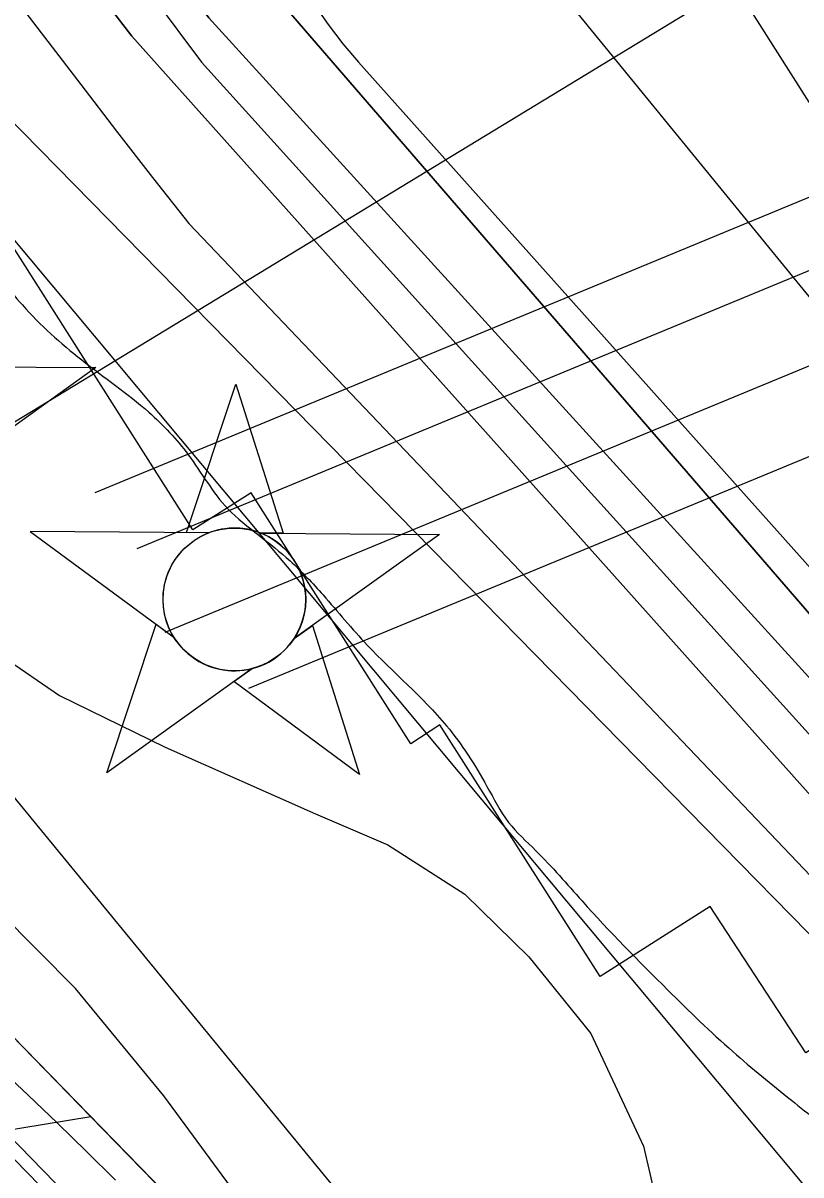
# Model space of a CAD drawing. Extents: x 3694830 to 3732949, y 415201 to 440970.
# Drawn here: x 3710391.1 to 3710724.1, y 437148.5 to 437641.3 of the extents above; entities that cross this region are included whole.
import ezdxf

# ---------------------------------------------------------------- set-up
doc = ezdxf.new("R2010")
doc.units = 0
for name, color, linetype in [('V-CHAN-NAID', 7, 'Continuous'), ('V-FLOD-BASE', 7, 'Continuous'), ('V-LEVE-TOET', 7, 'Continuous'), ('V-RIVR-EDGE', 7, 'Continuous'), ('V-RIVR-RANG', 7, 'Continuous'), ('V-RRAP-FSHR', 7, 'Continuous'), ('V-RRAP-RVMT', 7, 'Continuous'), ('V-SITE-VEGE', 7, 'Continuous'), ('V-SURV-LINE', 7, 'Continuous'), ('V-TOPO-DPTH', 7, 'Continuous'), ('V-TOPO-MAJR', 7, 'Continuous'), ('V-TOPO-MINR', 7, 'Continuous'), ('V-TOPO-WATR', 7, 'Continuous'), ('V-UTIL-LINE', 7, 'Continuous')]:
    doc.layers.add(name, color=color, linetype=linetype)

msp = doc.modelspace()

# ---------------------------------------------------------------- linework, layer by layer
at = {"layer": 'V-CHAN-NAID'}
msp.add_lwpolyline([(3710345.75, 437494.41), (3710422.24, 437493.87), (3710360.04, 437449.34)], dxfattribs=at)
for points in [[(3710470.73, 437423.24), (3710461.14, 437423.3), (3710482.26, 437486.79), (3710502.49, 437423.01), (3710492.9, 437423.08), (3710491.32, 437423.66), (3710489.23, 437424.28), (3710487.19, 437424.73), (3710485.15, 437425.04), (3710483.99, 437425.15), (3710482.45, 437425.23), (3710480.73, 437425.23), (3710479.36, 437425.16), (3710477.45, 437424.96), (3710476.09, 437424.74), (3710474.3, 437424.35), (3710472.77, 437423.93), (3710471.74, 437423.6)], [(3710470.73, 437423.24), (3710394.23, 437423.78), (3710455.8, 437378.38), (3710454.69, 437380.29), (3710453.88, 437381.92), (3710453.05, 437383.88), (3710452.35, 437385.94), (3710451.99, 437387.26), (3710451.63, 437388.89), (3710451.39, 437390.33), (3710451.2, 437391.93), (3710451.09, 437393.67), (3710451.08, 437395.25), (3710451.18, 437397.32), (3710451.37, 437398.94), (3710451.76, 437401.14), (3710452.24, 437403.07), (3710452.84, 437404.95), (3710453.5, 437406.63), (3710454.22, 437408.22), (3710455.04, 437409.75), (3710456.1, 437411.49), (3710457.13, 437412.96), (3710458.13, 437414.23), (3710459.13, 437415.38), (3710460.44, 437416.71), (3710461.49, 437417.68), (3710463.21, 437419.08), (3710464.42, 437419.95), (3710466.11, 437421.02), (3710467.84, 437421.96), (3710469.29, 437422.64)], [(3710492.9, 437423.08), (3710569.39, 437422.54), (3710507.19, 437378.01), (3710508.1, 437379.5), (3710509.08, 437381.35), (3710509.79, 437382.93), (3710510.53, 437384.89), (3710511.08, 437386.67), (3710511.48, 437388.31), (3710511.84, 437390.32), (3710512.02, 437391.9), (3710512.15, 437394.1), (3710512.12, 437396.17), (3710511.93, 437398.39), (3710511.66, 437400.14), (3710511.17, 437402.38), (3710510.53, 437404.52), (3710509.78, 437406.5), (3710509.13, 437407.94), (3710508.13, 437409.86), (3710507.06, 437411.58), (3710505.85, 437413.28), (3710504.59, 437414.82), (3710503.32, 437416.18), (3710501.69, 437417.72), (3710499.94, 437419.13), (3710498.26, 437420.31), (3710496.37, 437421.44), (3710494.9, 437422.2)], [(3710489.16, 437365.11), (3710426.96, 437320.59), (3710448.08, 437384.07), (3710455.8, 437378.38), (3710456.43, 437377.42), (3710457.82, 437375.56), (3710459.03, 437374.14), (3710460.5, 437372.64), (3710461.89, 437371.39), (3710463.34, 437370.23), (3710464.74, 437369.24), (3710466.42, 437368.21), (3710468.13, 437367.3), (3710469.93, 437366.48), (3710471.37, 437365.93), (3710473, 437365.4), (3710475.23, 437364.84), (3710476.76, 437364.55), (3710478.78, 437364.29), (3710480.32, 437364.19), (3710482.18, 437364.17), (3710483.87, 437364.24), (3710485.58, 437364.42), (3710487.48, 437364.73)], [(3710507.19, 437378.01), (3710514.99, 437383.6), (3710535.21, 437319.82), (3710481.36, 437359.53), (3710489.16, 437365.11), (3710490.83, 437365.58), (3710492.44, 437366.14), (3710494.6, 437367.06), (3710496.33, 437367.94), (3710498.2, 437369.06), (3710499.94, 437370.27), (3710501.49, 437371.51), (3710502.77, 437372.68), (3710504.16, 437374.1), (3710505.36, 437375.5), (3710506.48, 437376.98)]]:
    msp.add_lwpolyline(points, close=True, dxfattribs=at)
msp.add_circle((3710481.61, 437394.7), 30.54, dxfattribs=at)
at = {"layer": 'V-FLOD-BASE'}
msp.add_lwpolyline([(3710654.03, 436883.97), (3710558.25, 436981.02), (3710462.6, 437078.19), (3710146.58, 437402.17), (3710126.41, 437421.8), (3710106.38, 437441.58), (3710086.49, 437461.49), (3710066.75, 437481.54), (3710047.15, 437501.74), (3710027.69, 437522.08), (3710008.38, 437542.55), (3709989.21, 437563.16), (3709970.19, 437583.9), (3709951.31, 437604.78), (3709932.59, 437625.79), (3709925.07, 437634.7), (3709917.72, 437643.75)], dxfattribs=at)
at = {"layer": 'V-LEVE-TOET'}
msp.add_lwpolyline([(3710430.66, 437146.29), (3710418.37, 437158.54), (3710405.94, 437170.66), (3710393.36, 437182.62), (3710380.64, 437194.44), (3710354.47, 437222.88), (3710328.14, 437251.16), (3710301.64, 437279.28), (3710274.97, 437307.25), (3710248.14, 437335.05), (3710221.15, 437362.71), (3710193.99, 437390.2), (3710166.67, 437417.53), (3710139.19, 437444.7), (3710115.91, 437467.61), (3710092.79, 437490.68), (3710069.83, 437513.91)], dxfattribs=at)
at = {"layer": 'V-RIVR-EDGE'}
msp.add_spline([(3709416.41, 438923.63), (3709424.2, 438904.77), (3709441.5, 438869.15), (3709450.77, 438855.78), (3709471.73, 438831.06), (3709491.09, 438809.18), (3709508.82, 438785.28), (3709539, 438725.35), (3709552.29, 438701.87), (3709586.93, 438647.6), (3709593.77, 438632.62), (3709609.48, 438608.32), (3709646.12, 438547.17), (3709660.21, 438520.04), (3709671.88, 438499.39), (3709677.92, 438486.03), (3709685.16, 438472.67), (3709701.68, 438446.34), (3709741.56, 438385.59), (3709764.53, 438355.61), (3709775.01, 438339.81), (3709795.15, 438309.43), (3709809.24, 438283.52), (3709836.62, 438236.95), (3709866.83, 438187.14), (3709888.98, 438151.9), (3709906.3, 438125.17), (3709922.82, 438100.46), (3709934.91, 438085.88), (3709970.78, 438036.86), (3709995.37, 438006.87), (3710014.73, 437984.99), (3710041.34, 437953.38), (3710062.31, 437929.47), (3710132.49, 437858.54), (3710157.5, 437830.57), (3710170.8, 437815.17), (3710191.37, 437793.69), (3710222.84, 437764.5), (3710249.05, 437736.13), (3710268.42, 437717.07), (3710289.78, 437688.72), (3710309.53, 437662.38), (3710331.69, 437632.81), (3710343.39, 437618.63), (3710343.77, 437612.16), (3710342.52, 437595.18), (3710341.69, 437587.09), (3710344.09, 437574.95), (3710349.32, 437564.02), (3710357.38, 437554.7), (3710372.31, 437541.72), (3710390.86, 437520.65), (3710416.28, 437497.14), (3710444.93, 437474.82), (3710461.87, 437456.59), (3710478.8, 437433.49), (3710492.11, 437422.14), (3710505.43, 437411.19), (3710519.55, 437396.6), (3710538.5, 437375.12), (3710572.38, 437340.66), (3710589.7, 437314.74), (3710598.97, 437299.35), (3710610.66, 437287.19), (3710630.42, 437265.71), (3710667.13, 437227.61), (3710694.96, 437201.26), (3710719.98, 437180.57), (3710742.58, 437162.32), (3710763.16, 437145.28), (3710783.34, 437129.87), (3710806.36, 437118.09), (3710826.96, 437107.52), (3710844.32, 437094.94), (3710865.3, 437076.69), (3710879.82, 437061.29), (3710892.72, 437046.7), (3710907.66, 437034.94), (3710922.99, 437022.37), (3710947.6, 436998.85), (3710956.48, 436993.17), (3710973.42, 436976.14), (3710992.78, 436956.28), (3711016.18, 436931.96), (3711039.57, 436905.62), (3711072.63, 436865.91), (3711081.48, 436850.93), (3711083.08, 436840.81), (3711081.43, 436829.9), (3711079.39, 436823.03), (3711079.38, 436817.37), (3711081.78, 436806.85), (3711087.82, 436797.53), (3711088.61, 436789.04), (3711091.81, 436776.5), (3711098.25, 436764.35), (3711106.73, 436757.05), (3711115.2, 436750.96), (3711118.01, 436742.87), (3711119.2, 436732.35), (3711119.18, 436721.43), (3711123.99, 436706.06), (3711132.05, 436695.93), (3711146.56, 436677.29), (3711154.62, 436665.54), (3711168.32, 436646.1), (3711177.97, 436623.03), (3711181.56, 436604.01), (3711185.97, 436588.23), (3711194.83, 436571.23), (3711219.42, 436540.84), (3711231.91, 436522.2), (3711251.26, 436500.73), (3711276.67, 436472.36), (3711302.06, 436440.35), (3711327.08, 436416.83), (3711345.23, 436400.61), (3711358.56, 436391.68), (3711362.6, 436391.67), (3711365.03, 436393.29), (3711367.06, 436395.71), (3711360.22, 436410.69), (3711348.95, 436433.76), (3711348.56, 436435.79), (3711350.19, 436441.04), (3711353.43, 436443.46), (3711360.71, 436445.86), (3711370.41, 436443.41), (3711379.69, 436435.71), (3711385.35, 436433.27), (3711393.03, 436433.25), (3711401.93, 436435.25), (3711411.23, 436435.63), (3711418.91, 436432.78), (3711433.43, 436419.4), (3711452.78, 436395.9), (3711476.58, 436370.77), (3711503.19, 436338.76), (3711528.99, 436307.56), (3711539.87, 436292.97), (3711550.76, 436278.79), (3711562.46, 436268.25), (3711578.58, 436248.8), (3711601.94, 436211.14), (3711619.66, 436179.96), (3711638.58, 436146.75), (3711647.84, 436129.34), (3711661.95, 436112.32), (3711680.1, 436094.49), (3711699.46, 436073.01), (3711711.15, 436058.83), (3711730.9, 436031.68), (3711750.26, 436012.63), (3711780.51, 435980.21), (3711801.87, 435951.85), (3711825.64, 435916.61), (3711836.91, 435896.36), (3711875.6, 435841.68), (3711900.17, 435803.2), (3711927.96, 435759.86), (3711955.74, 435708.04), (3711962.56, 435688.21), (3711968.59, 435674.44), (3711979.06, 435653.79), (3711993.17, 435638.39), (3712013.35, 435620.95), (3712024.24, 435612.03), (3712033.92, 435601.49), (3712046.42, 435584.88), (3712059.71, 435563.42), (3712069.37, 435546.41), (3712083.08, 435529.39), (3712097.18, 435509.95), (3712116.96, 435495.34), (3712130.69, 435486.82), (3712141.57, 435473.85), (3712168.59, 435442.65), (3712171.4, 435435.36), (3712183.09, 435419.56), (3712199.62, 435402.13), (3712223.83, 435380.64), (3712242.79, 435359.97), (3712257.3, 435340.93), (3712270.99, 435318.25), (3712283.08, 435302.45), (3712301.62, 435277.34), (3712346.38, 435227.49), (3712366.53, 435199.54), (3712381.44, 435177.66), (3712398.77, 435155.78), (3712416.91, 435132.29), (3712436.61, 435086.54), (3712455.54, 435054.15), (3712466.42, 435037.54), (3712489, 435011.61), (3712512.79, 434986.07), (3712546.27, 434954.04), (3712574.51, 434927.69), (3712607.17, 434886.36), (3712630.95, 434857.59), (3712637.81, 434850.3), (3712652.73, 434835.7), (3712657.97, 434827.2), (3712659.16, 434819.11), (3712661.57, 434812.23), (3712661.96, 434804.95), (3712668.82, 434797.65), (3712682.52, 434779.83), (3712700.66, 434757.14), (3712724.04, 434725.94), (3712742.58, 434702.85), (3712756.29, 434685.83), (3712784.54, 434665.54), (3712804.33, 434653.77), (3712827.35, 434641.58), (3712857.63, 434621.69), (3712868.51, 434609.13), (3712884.65, 434593.32), (3712899.98, 434579.53), (3712922.18, 434563.3), (3712941.55, 434547.08), (3712958.08, 434527.63), (3712978.25, 434505.74), (3712995.19, 434491.14), (3713016.17, 434471.68), (3713032.29, 434449.4), (3713043.36, 434433.46)], degree=3, dxfattribs=at)
at = {"layer": 'V-RIVR-RANG'}
msp.add_line((3710187.22, 437349.09), (3710905.14, 437785.2), dxfattribs=at)
at = {"layer": 'V-RRAP-FSHR'}
msp.add_line((3710420.2, 437173.4), (3710371.96, 437165.52), dxfattribs=at)
for points in [[(3709222.11, 438921.31), (3709272, 438761.97), (3710162.94, 437583.18), (3712937.01, 434204)], [(3712443.22, 434779.88), (3712319.81, 434934.96), (3711922.2, 435425.51), (3711385.25, 436093.76), (3710908.91, 436677.15), (3710576.63, 437012.98), (3710093.39, 437508.55), (3709966.7, 437637.5)], [(3710420.2, 437173.4), (3710371.28, 437223.57), (3710322.35, 437273.74)], [(3710469.12, 437123.23), (3710420.2, 437173.4)]]:
    msp.add_lwpolyline(points, dxfattribs=at)
at = {"layer": 'V-RRAP-RVMT'}
for points in [[(3710623.3, 437725.64), (3710628.97, 437716.73), (3710649.64, 437729.87), (3710727.42, 437607.43), (3710767.25, 437632.83), (3710836, 437524.89), (3710884.76, 437555.92), (3710921.27, 437498.53)], [(3710685.19, 437263.3), (3710638.14, 437233.36), (3710569.53, 437341.12), (3710557.08, 437332.9), (3710488.73, 437440.29), (3710463.85, 437424.41), (3710384.35, 437549.57), (3710383.13, 437548.79), (3710365.34, 437576.69)], [(3710954.34, 437003.4), (3710948.16, 436999.35), (3710868.42, 437120.89), (3710848.28, 437107.7), (3710768.83, 437228.61), (3710726.19, 437200.76), (3710685.19, 437263.3)]]:
    msp.add_lwpolyline(points, dxfattribs=at)
at = {"layer": 'V-SITE-VEGE'}
for p, q in [((3710382.62, 437370.19), (3710406.75, 437353.67)), ((3710406.75, 437353.67), (3710452.02, 437331.5)), ((3710452.02, 437331.5), (3710516.25, 437302.94)), ((3710516.25, 437302.94), (3710547.26, 437289.74)), ((3710547.26, 437289.74), (3710580.16, 437268.56)), ((3710580.16, 437268.56), (3710607.64, 437241.88)), ((3710413.6, 437228.29), (3710380.97, 437261.1)), ((3710607.64, 437241.88), (3710634.09, 437209.01)), ((3710451.43, 437182.42), (3710413.6, 437228.29)), ((3710634.09, 437209.01), (3710656.67, 437160.84)), ((3710481.95, 437140.86), (3710451.43, 437182.42)), ((3710656.67, 437160.84), (3710664.21, 437128.54))]:
    msp.add_line(p, q, dxfattribs=at)
at = {"layer": 'V-SURV-LINE'}
msp.add_lwpolyline([(3709963.66, 437598.42), (3710901.66, 436634.73)], dxfattribs=at)
at = {"layer": 'V-TOPO-DPTH'}
for points in [[(3709705.8, 438927.08), (3709740.76, 438866.71), (3709835.65, 438705.71), (3709845.69, 438688.83), (3709855.82, 438672), (3709866.08, 438655.24), (3709876.42, 438638.55), (3709961.91, 438501.77), (3710014.99, 438416.67), (3710067.97, 438331.52), (3710120.8, 438246.27), (3710173.53, 438160.95), (3710441.46, 437726.6), (3710449.84, 437713.31), (3710458.39, 437700.14), (3711001.54, 437072.05), (3711022.15, 437045.08), (3711042.71, 437018.08), (3711063.2, 436991.01), (3711083.63, 436963.91), (3711096.04, 436947.41), (3711114.16, 436924.17), (3711132.82, 436901.38), (3711152.27, 436879.27)], [(3711152.27, 436879.27), (3711132.82, 436901.38), (3711114.16, 436924.17), (3711096.04, 436947.41), (3711083.63, 436963.91), (3711063.2, 436991.01), (3711042.71, 437018.08), (3711022.15, 437045.08), (3711001.54, 437072.05), (3710458.39, 437700.14), (3710449.84, 437713.31), (3710441.46, 437726.6), (3710173.53, 438160.95), (3710120.8, 438246.27), (3710067.97, 438331.52), (3710014.99, 438416.67), (3709961.91, 438501.77), (3709876.42, 438638.55), (3709866.08, 438655.24), (3709855.82, 438672), (3709845.69, 438688.83), (3709835.65, 438705.71), (3709740.76, 438866.71), (3709705.8, 438927.08)], [(3709977.21, 438739.78), (3710146.09, 438338.85), (3710194, 438230.66), (3710244.48, 438123.74), (3710298.82, 438018.73), (3710355.73, 437914.99), (3710466.84, 437720.92), (3710470.2, 437715.23), (3710473.67, 437709.6), (3710477.3, 437704.06), (3710481.03, 437698.6), (3710521.72, 437640.64), (3710528.02, 437632.4), (3710534.74, 437624.54), (3711053.22, 437044.51)], [(3709977.21, 438739.78), (3710146.09, 438338.85), (3710194, 438230.66), (3710244.48, 438123.74), (3710298.82, 438018.73), (3710355.73, 437914.99), (3710466.84, 437720.92), (3710470.2, 437715.23), (3710473.67, 437709.6), (3710477.3, 437704.06), (3710481.03, 437698.6), (3710521.72, 437640.64), (3710528.02, 437632.4), (3710534.74, 437624.54), (3711053.22, 437044.51)], [(3709689.45, 438554.89), (3710212.51, 437827.22), (3710230.19, 437804.18), (3710326.73, 437673.89), (3710340.79, 437654.9), (3710354.85, 437635.91), (3710368.9, 437616.91), (3710961, 437013.87), (3710963.18, 437012.53), (3710965.31, 437011.13), (3710967.37, 437009.62), (3710969.38, 437008.04), (3710971.28, 437006.35), (3710973.09, 437004.56), (3710974.77, 437002.65), (3710976.35, 437000.65), (3710986.07, 436987.43), (3710987.17, 436985.92), (3710988.26, 436984.4), (3710989.34, 436982.87), (3710990.4, 436981.33), (3711267.98, 436575.93)], [(3709922.52, 438430.47), (3709941.59, 438406.33), (3709960.39, 438381.98), (3709978.77, 438357.31), (3709996.87, 438332.43), (3710118.11, 438162.76), (3710173.14, 438084.72), (3710227.52, 438006.23), (3710280.91, 437927.07), (3710333.65, 437847.46), (3710408.2, 437733.38), (3710423.37, 437710.61), (3710438.78, 437688), (3710454.57, 437665.66), (3710470.62, 437643.49), (3710832.62, 437245.9), (3710853.04, 437225.83), (3710872.06, 437204.42), (3710890.14, 437182.12), (3710996.21, 437041.88), (3711009.72, 437023.95), (3711023.2, 437006.01), (3711036.63, 436988.02), (3711326.27, 436649.05)], [(3711326.27, 436649.05), (3711036.63, 436988.02), (3711023.2, 437006.01), (3711009.72, 437023.95), (3710996.21, 437041.88), (3710890.14, 437182.12), (3710872.06, 437204.42), (3710853.04, 437225.83), (3710832.62, 437245.9), (3710470.62, 437643.49), (3710454.57, 437665.66), (3710438.78, 437688), (3710423.37, 437710.61), (3710408.2, 437733.38), (3710333.65, 437847.46), (3710280.91, 437927.07), (3710227.52, 438006.23), (3710173.14, 438084.72), (3710118.11, 438162.76), (3709996.87, 438332.43), (3709978.77, 438357.31), (3709960.39, 438381.98), (3709941.59, 438406.33), (3709922.52, 438430.47)], [(3710866.54, 437156.07), (3710437.69, 437635.64), (3710424.3, 437653.18), (3710411.1, 437670.85), (3710398.19, 437688.73), (3710385.47, 437706.76), (3710372.87, 437724.87), (3710360.24, 437742.96), (3710347.55, 437761.01), (3710334.83, 437779.04), (3710327.51, 437789.39), (3710310.94, 437812.45), (3710294.14, 437835.35), (3710277, 437857.99), (3710259.64, 437880.46), (3710152.51, 438017.08), (3710098.36, 438085.4), (3710043.76, 438153.34), (3709988.45, 438220.71), (3709932.68, 438287.71), (3709845.67, 438391.15), (3709833.09, 438406.17), (3709820.55, 438421.22)], [(3710866.54, 437156.07), (3710437.69, 437635.64), (3710424.3, 437653.18), (3710411.1, 437670.85), (3710398.19, 437688.73), (3710385.47, 437706.76), (3710372.87, 437724.87), (3710360.24, 437742.96), (3710347.55, 437761.01), (3710334.83, 437779.04), (3710327.51, 437789.39), (3710310.94, 437812.45), (3710294.14, 437835.35), (3710277, 437857.99), (3710259.64, 437880.46), (3710152.51, 438017.08), (3710098.36, 438085.4), (3710043.76, 438153.34), (3709988.45, 438220.71), (3709932.68, 438287.71), (3709845.67, 438391.15), (3709833.09, 438406.17), (3709820.55, 438421.22)]]:
    msp.add_lwpolyline(points, dxfattribs=at)
at = {"layer": 'V-TOPO-MAJR'}
msp.add_lwpolyline([(3710154.54, 438932.43), (3710172.8, 438903.07), (3710182.91, 438881.69), (3710192.96, 438860.28), (3710202.9, 438838.82), (3710524.88, 437782.25), (3710533.05, 437766.9), (3710542.07, 437752.12), (3710552.37, 437738.2), (3710563.53, 437724.86), (3711089.66, 437081.28), (3711106.28, 437057.47), (3711123.19, 437033.87), (3711140.29, 437010.41), (3711188.29, 436945.41), (3711229.67, 436889.65), (3711271.22, 436834.03)], dxfattribs=at)
at = {"layer": 'V-TOPO-MINR'}
for points in [[(3709705.8, 438927.08), (3709740.76, 438866.71), (3709835.65, 438705.71), (3709845.69, 438688.83), (3709855.82, 438672), (3709866.08, 438655.24), (3709876.42, 438638.55), (3709961.91, 438501.77), (3710014.99, 438416.67), (3710067.97, 438331.52), (3710120.8, 438246.27), (3710173.53, 438160.95), (3710441.46, 437726.6), (3710449.84, 437713.31), (3710458.39, 437700.14), (3711001.54, 437072.05), (3711022.15, 437045.08), (3711042.71, 437018.08), (3711063.2, 436991.01), (3711083.63, 436963.91), (3711096.04, 436947.41), (3711114.16, 436924.17), (3711132.82, 436901.38), (3711152.27, 436879.27)], [(3709977.21, 438739.78), (3710146.09, 438338.85), (3710194, 438230.66), (3710244.48, 438123.74), (3710298.82, 438018.73), (3710355.73, 437914.99), (3710466.84, 437720.92), (3710470.2, 437715.23), (3710473.67, 437709.6), (3710477.3, 437704.06), (3710481.03, 437698.6), (3710521.72, 437640.64), (3710528.02, 437632.4), (3710534.74, 437624.54), (3711053.22, 437044.51)], [(3709706.33, 438560.22), (3710005.76, 438131.92), (3710034.4, 438099.32), (3710049.09, 438082.64), (3710084.66, 438041.37), (3710119.65, 437999.62), (3710153.75, 437957.14), (3710187.26, 437914.18), (3710374.98, 437668.25), (3710380.13, 437661.52), (3710385.28, 437654.78), (3710390.44, 437648.05), (3710395.6, 437641.33), (3710415.87, 437614.95), (3710431.21, 437595.06), (3710446.6, 437575.22), (3710462.08, 437555.45), (3710901.73, 437094.45)], [(3709688.89, 438489.16), (3710229.77, 437741.62), (3710236.5, 437734.87), (3710243.22, 437728.11), (3710249.93, 437721.34), (3710256.64, 437714.55), (3710263.17, 437707.62), (3710269.48, 437700.51), (3710275.47, 437693.12), (3710281.24, 437685.55), (3710319.1, 437633.46), (3710324.04, 437626.66), (3710328.97, 437619.86), (3710333.89, 437613.05), (3710338.8, 437606.23), (3710872.27, 436968.38)], [(3709922.52, 438430.47), (3709941.59, 438406.33), (3709960.39, 438381.98), (3709978.77, 438357.31), (3709996.87, 438332.43), (3710118.11, 438162.76), (3710173.14, 438084.72), (3710227.52, 438006.23), (3710280.91, 437927.07), (3710333.65, 437847.46), (3710408.2, 437733.38), (3710423.37, 437710.61), (3710438.78, 437688), (3710454.57, 437665.66), (3710470.62, 437643.49), (3710832.62, 437245.9), (3710853.04, 437225.83), (3710872.06, 437204.42), (3710890.14, 437182.12), (3710996.21, 437041.88), (3711009.72, 437023.95), (3711023.2, 437006.01), (3711036.63, 436988.02), (3711326.27, 436649.05)], [(3709820.55, 438421.22), (3709833.09, 438406.17), (3709845.67, 438391.15), (3709932.68, 438287.71), (3709988.45, 438220.71), (3710043.76, 438153.34), (3710098.36, 438085.4), (3710152.51, 438017.08), (3710259.64, 437880.46), (3710277, 437857.99), (3710294.14, 437835.35), (3710310.94, 437812.45), (3710327.51, 437789.39), (3710334.83, 437779.04), (3710347.55, 437761.01), (3710360.24, 437742.96), (3710372.87, 437724.87), (3710385.47, 437706.76), (3710398.19, 437688.73), (3710411.1, 437670.85), (3710424.3, 437653.18), (3710437.69, 437635.64), (3710866.54, 437156.07)], [(3709886.84, 438415.95), (3709926.18, 438365.36), (3709965.64, 438314.86), (3710005.31, 438264.53), (3710045.11, 438214.3), (3710084.6, 438163.84), (3710123.54, 438112.96), (3710161.64, 438061.46), (3710199.2, 438009.54), (3710226.61, 437970.99), (3710260.48, 437922.94), (3710294.09, 437874.71), (3710327.3, 437826.21), (3710360.24, 437777.52), (3710387.11, 437737.46), (3710406.66, 437708.83), (3710426.52, 437680.42), (3710446.84, 437652.35), (3710467.48, 437624.5), (3710850.93, 437200.64)]]:
    msp.add_lwpolyline(points, dxfattribs=at)
at = {"layer": 'V-TOPO-WATR'}
msp.add_lwpolyline([(3709689.45, 438554.89), (3710212.51, 437827.22), (3710230.19, 437804.18), (3710326.73, 437673.89), (3710340.79, 437654.9), (3710354.85, 437635.91), (3710368.9, 437616.91), (3710961, 437013.87), (3710963.18, 437012.53), (3710965.31, 437011.13), (3710967.37, 437009.62), (3710969.38, 437008.04), (3710971.28, 437006.35), (3710973.09, 437004.56), (3710974.77, 437002.65), (3710976.35, 437000.65), (3710986.07, 436987.43), (3710987.17, 436985.92), (3710988.26, 436984.4), (3710989.34, 436982.87), (3710990.4, 436981.33), (3711267.98, 436575.93)], dxfattribs=at)
at = {"layer": 'V-UTIL-LINE'}
for p, q in [((3710422.04, 437440.4), (3713080.19, 438539.5)), ((3710439.96, 437416.5), (3713098.11, 438515.6)), ((3710451.91, 437380.66), (3713110.06, 438479.76)), ((3710487.75, 437356.77), (3713145.9, 438455.87))]:
    msp.add_line(p, q, dxfattribs=at)

doc.saveas('drawing.dxf')
